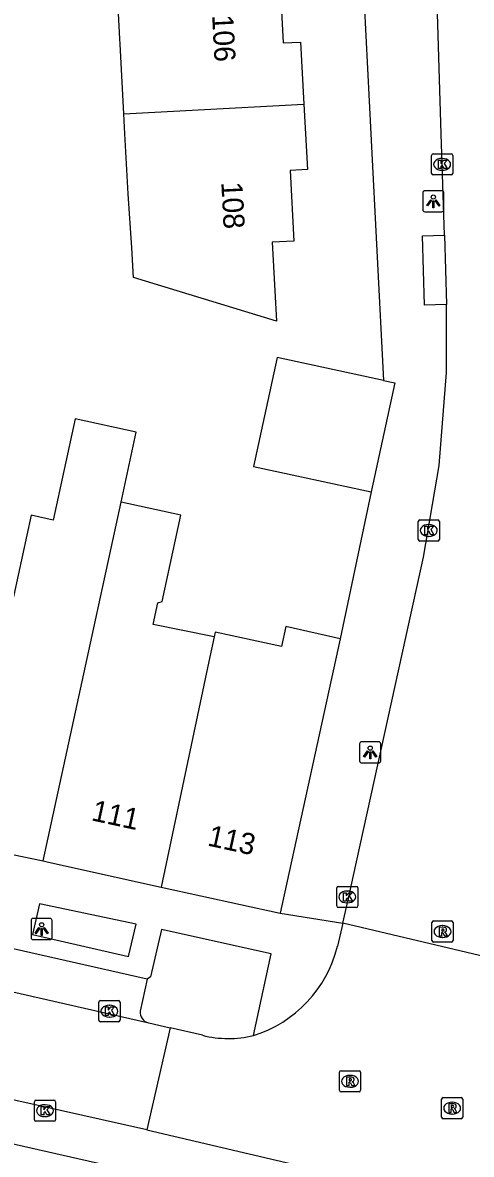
# Model space of a CAD drawing. Extents: x 159888 to 160757, y 384031 to 384746.
# Drawn here: x 160343.9 to 160365.1, y 384451.7 to 384505.3 of the extents above; entities that cross this region are included whole.
import ezdxf

# ---------------------------------------------------------------- set-up
doc = ezdxf.new("R2010")
doc.units = 0
for name, color, linetype in [('IMGEO_Kolk', 7, 'Continuous'), ('IMGEO_Lichtpunt', 7, 'Continuous'), ('IMGEO_Pand', 7, 'Continuous'), ('IMGEO_Pand_nummerreeks', 7, 'Continuous'), ('IMGEO_Parkeervlak_open', 7, 'Continuous'), ('IMGEO_Rijbaan_lokaal_open', 7, 'Continuous'), ('IMGEO_Rioolput', 7, 'Continuous'), ('IMGEO_Voetpad_open', 7, 'Continuous')]:
    doc.layers.add(name, color=color, linetype=linetype)

msp = doc.modelspace()

# ---------------------------------------------------------------- linework, layer by layer
at = {"layer": 'IMGEO_Kolk'}
for p, q in [((160363.228, 384498.137), (160363.228, 384498.989)), ((160363.303, 384499.063), (160364.155, 384499.063)), ((160363.716, 384498.843), (160363.741, 384498.843)), ((160364.229, 384498.989), (160364.229, 384498.137)), ((160363.739, 384498.283), (160363.714, 384498.283)), ((160364.155, 384498.063), (160363.303, 384498.063)), ((160362.597, 384480.822), (160362.597, 384481.674)), ((160362.672, 384481.748), (160363.524, 384481.748)), ((160363.085, 384481.528), (160363.11, 384481.528)), ((160363.598, 384481.674), (160363.598, 384480.822)), ((160363.524, 384480.748), (160362.672, 384480.748)), ((160363.108, 384480.968), (160363.083, 384480.968)), ((160358.819, 384464.414), (160359.671, 384464.414)), ((160358.744, 384463.488), (160358.744, 384464.34)), ((160359.232, 384464.194), (160359.257, 384464.194)), ((160359.745, 384464.34), (160359.745, 384463.488)), ((160359.671, 384463.414), (160358.819, 384463.414)), ((160359.255, 384463.634), (160359.23, 384463.634)), ((160347.5, 384458.083), (160347.5, 384458.935)), ((160347.575, 384459.009), (160348.427, 384459.009)), ((160347.988, 384458.789), (160348.013, 384458.789)), ((160348.501, 384458.935), (160348.501, 384458.083)), ((160348.427, 384458.009), (160347.575, 384458.009)), ((160348.011, 384458.229), (160347.986, 384458.229)), ((160344.453, 384453.376), (160344.453, 384454.228)), ((160344.528, 384454.302), (160345.38, 384454.302)), ((160345.454, 384454.228), (160345.454, 384453.376)), ((160344.941, 384454.082), (160344.966, 384454.082)), ((160345.38, 384453.302), (160344.528, 384453.302)), ((160344.964, 384453.522), (160344.939, 384453.522))]:
    msp.add_line(p, q, dxfattribs=at)
for points in [[(160363.228, 384498.137), (160363.228, 384498.989)], [(160363.303, 384499.063), (160364.155, 384499.063)], [(160363.549, 384498.763), (160363.672, 384498.763), (160363.672, 384498.612), (160363.802, 384498.763), (160363.966, 384498.763), (160363.82, 384498.612), (160363.973, 384498.363), (160363.821, 384498.363), (160363.736, 384498.527), (160363.672, 384498.46), (160363.672, 384498.363), (160363.549, 384498.363), (160363.549, 384498.763)], [(160364.229, 384498.989), (160364.229, 384498.137)], [(160364.155, 384498.063), (160363.303, 384498.063)], [(160362.597, 384480.822), (160362.597, 384481.674)], [(160362.672, 384481.748), (160363.524, 384481.748)], [(160363.598, 384481.674), (160363.598, 384480.822)], [(160362.918, 384481.448), (160363.041, 384481.448), (160363.041, 384481.297), (160363.171, 384481.448), (160363.335, 384481.448), (160363.189, 384481.297), (160363.342, 384481.048), (160363.19, 384481.048), (160363.105, 384481.212), (160363.041, 384481.145), (160363.041, 384481.048), (160362.918, 384481.048), (160362.918, 384481.448)], [(160363.524, 384480.748), (160362.672, 384480.748)], [(160358.819, 384464.414), (160359.671, 384464.414)], [(160358.744, 384463.488), (160358.744, 384464.34)], [(160359.065, 384464.114), (160359.188, 384464.114), (160359.188, 384463.963), (160359.318, 384464.114), (160359.482, 384464.114), (160359.336, 384463.963), (160359.489, 384463.714), (160359.337, 384463.714), (160359.252, 384463.878), (160359.188, 384463.811), (160359.188, 384463.714), (160359.065, 384463.714), (160359.065, 384464.114)], [(160359.745, 384464.34), (160359.745, 384463.488)], [(160359.671, 384463.414), (160358.819, 384463.414)], [(160347.5, 384458.083), (160347.5, 384458.935)], [(160347.575, 384459.009), (160348.427, 384459.009)], [(160347.821, 384458.709), (160347.944, 384458.709), (160347.944, 384458.558), (160348.074, 384458.709), (160348.238, 384458.709), (160348.092, 384458.558), (160348.245, 384458.309), (160348.093, 384458.309), (160348.008, 384458.473), (160347.944, 384458.406), (160347.944, 384458.309), (160347.821, 384458.309), (160347.821, 384458.709)], [(160348.501, 384458.935), (160348.501, 384458.083)], [(160348.427, 384458.009), (160347.575, 384458.009)], [(160344.453, 384453.376), (160344.453, 384454.228)], [(160344.528, 384454.302), (160345.38, 384454.302)], [(160345.454, 384454.228), (160345.454, 384453.376)], [(160344.774, 384454.002), (160344.897, 384454.002), (160344.897, 384453.851), (160345.027, 384454.002), (160345.191, 384454.002), (160345.045, 384453.851), (160345.198, 384453.602), (160345.046, 384453.602), (160344.961, 384453.766), (160344.897, 384453.699), (160344.897, 384453.602), (160344.774, 384453.602), (160344.774, 384454.002)], [(160345.38, 384453.302), (160344.528, 384453.302)]]:
    msp.add_lwpolyline(points, dxfattribs=at)
for centre, start, end in [((160363.305, 384498.987), 91.552, 178.448), ((160363.305, 384498.987), 91.552, 178.448), ((160364.153, 384498.987), 1.552, 88.448), ((160364.153, 384498.987), 1.552, 88.448), ((160363.305, 384498.139), 181.552, 268.448), ((160363.305, 384498.139), 181.552, 268.448), ((160364.153, 384498.139), 271.552, 358.448), ((160364.153, 384498.139), 271.552, 358.448), ((160362.674, 384481.672), 91.552, 178.448), ((160362.674, 384481.672), 91.552, 178.448), ((160363.522, 384481.672), 1.552, 88.448), ((160363.522, 384481.672), 1.552, 88.448), ((160362.674, 384480.824), 181.552, 268.448), ((160362.674, 384480.824), 181.552, 268.448), ((160363.522, 384480.824), 271.552, 358.448), ((160363.522, 384480.824), 271.552, 358.448), ((160358.821, 384464.338), 91.552, 178.448), ((160358.821, 384464.338), 91.552, 178.448), ((160359.669, 384464.338), 1.552, 88.448), ((160359.669, 384464.338), 1.552, 88.448), ((160358.821, 384463.49), 181.552, 268.448), ((160358.821, 384463.49), 181.552, 268.448), ((160359.669, 384463.49), 271.552, 358.448), ((160359.669, 384463.49), 271.552, 358.448), ((160347.577, 384458.933), 91.552, 178.448), ((160347.577, 384458.933), 91.552, 178.448), ((160348.425, 384458.933), 1.552, 88.448), ((160348.425, 384458.933), 1.552, 88.448), ((160347.577, 384458.085), 181.552, 268.448), ((160347.577, 384458.085), 181.552, 268.448), ((160348.425, 384458.085), 271.552, 358.448), ((160348.425, 384458.085), 271.552, 358.448), ((160344.53, 384454.226), 91.552, 178.448), ((160344.53, 384454.226), 91.552, 178.448), ((160345.378, 384454.226), 1.552, 88.448), ((160345.378, 384454.226), 1.552, 88.448), ((160344.53, 384453.378), 181.552, 268.448), ((160344.53, 384453.378), 181.552, 268.448), ((160345.378, 384453.378), 271.552, 358.448), ((160345.378, 384453.378), 271.552, 358.448)]:
    msp.add_arc(centre, 0.0765, start, end, dxfattribs=at)
for centre, major_axis, ratio, start_param, end_param in [((160363.715, 384498.563), (-0.387, 0.002), 0.722429, 4.712389, 7.853982), ((160363.74, 384498.563), (-0.39, 0.002), 0.717154, 1.570796, 4.712389), ((160363.084, 384481.248), (-0.387, 0.002), 0.722429, 4.712389, 7.853982), ((160363.109, 384481.248), (-0.39, 0.002), 0.717154, 1.570796, 4.712389), ((160359.231, 384463.914), (-0.387, 0.002), 0.722429, 4.712389, 7.853982), ((160359.256, 384463.914), (-0.39, 0.002), 0.717154, 1.570796, 4.712389), ((160347.987, 384458.509), (-0.387, 0.002), 0.722429, 4.712389, 7.853982), ((160348.012, 384458.509), (-0.39, 0.002), 0.717154, 1.570796, 4.712389), ((160344.94, 384453.802), (-0.387, 0.002), 0.722429, 4.712389, 7.853982), ((160344.965, 384453.802), (-0.39, 0.002), 0.717154, 1.570796, 4.712389)]:
    msp.add_ellipse(centre, major_axis=major_axis, ratio=ratio, start_param=start_param, end_param=end_param, dxfattribs=at)
at = {"layer": 'IMGEO_Lichtpunt'}
for p, q in [((160362.813, 384497.221), (160362.813, 384496.414)), ((160362.813, 384497.221), (160362.813, 384496.414)), ((160363.715, 384497.316), (160362.907, 384497.316)), ((160363.715, 384497.316), (160362.907, 384497.316)), ((160363.809, 384496.414), (160363.809, 384497.221)), ((160363.809, 384496.414), (160363.809, 384497.221)), ((160362.907, 384496.32), (160363.715, 384496.32)), ((160362.907, 384496.32), (160363.715, 384496.32)), ((160359.83, 384471.155), (160359.83, 384470.348)), ((160359.83, 384471.155), (160359.83, 384470.348)), ((160360.732, 384471.25), (160359.924, 384471.25)), ((160360.732, 384471.25), (160359.924, 384471.25)), ((160360.826, 384470.348), (160360.826, 384471.155)), ((160360.826, 384470.348), (160360.826, 384471.155)), ((160359.924, 384470.254), (160360.732, 384470.254)), ((160359.924, 384470.254), (160360.732, 384470.254)), ((160344.296, 384462.799), (160344.296, 384461.992)), ((160344.296, 384462.799), (160344.296, 384461.992)), ((160345.198, 384462.894), (160344.39, 384462.894)), ((160345.198, 384462.894), (160344.39, 384462.894)), ((160345.292, 384461.992), (160345.292, 384462.799)), ((160345.292, 384461.992), (160345.292, 384462.799)), ((160344.39, 384461.898), (160345.198, 384461.898)), ((160344.39, 384461.898), (160345.198, 384461.898))]:
    msp.add_line(p, q, dxfattribs=at)
for points in [[(160363.187, 384496.885), (160363.226, 384496.857), (160363.038, 384496.595), (160363, 384496.622), (160363.187, 384496.885)], [(160363.289, 384496.837), (160363.336, 384496.837), (160363.336, 384496.515), (160363.289, 384496.515), (160363.289, 384496.837)], [(160363.399, 384496.857), (160363.437, 384496.884), (160363.624, 384496.622), (160363.585, 384496.594), (160363.399, 384496.857)], [(160360.204, 384470.819), (160360.243, 384470.791), (160360.055, 384470.529), (160360.017, 384470.556), (160360.204, 384470.819)], [(160360.416, 384470.791), (160360.454, 384470.818), (160360.641, 384470.556), (160360.602, 384470.528), (160360.416, 384470.791)], [(160360.306, 384470.771), (160360.353, 384470.771), (160360.353, 384470.449), (160360.306, 384470.449), (160360.306, 384470.771)], [(160344.67, 384462.463), (160344.709, 384462.435), (160344.521, 384462.173), (160344.483, 384462.2), (160344.67, 384462.463)], [(160344.772, 384462.415), (160344.819, 384462.415), (160344.819, 384462.093), (160344.772, 384462.093), (160344.772, 384462.415)], [(160344.882, 384462.435), (160344.92, 384462.462), (160345.107, 384462.2), (160345.068, 384462.172), (160344.882, 384462.435)]]:
    msp.add_lwpolyline(points, dxfattribs=at)
for centre in [(160363.312, 384497.019), (160360.329, 384470.953), (160344.795, 384462.597)]:
    msp.add_circle(centre, 0.0994, dxfattribs=at)
for centre, start, end in [((160362.907, 384497.221), 90, 180), ((160362.907, 384497.221), 90, 180), ((160363.715, 384497.221), 0, 90), ((160363.715, 384497.221), 0, 90), ((160362.907, 384496.414), 180, 270), ((160362.907, 384496.414), 180, 270), ((160363.715, 384496.414), 270, 0), ((160363.715, 384496.414), 270, 360), ((160359.924, 384471.155), 90, 180), ((160359.924, 384471.155), 90, 180), ((160360.732, 384471.155), 0, 90), ((160360.732, 384471.155), 0, 90), ((160359.924, 384470.348), 180, 270), ((160359.924, 384470.348), 180, 270), ((160360.732, 384470.348), 270, 0), ((160360.732, 384470.348), 270, 360), ((160344.39, 384462.799), 90, 180), ((160344.39, 384462.799), 90, 180), ((160345.198, 384462.799), 0, 90), ((160345.198, 384462.799), 0, 90), ((160344.39, 384461.992), 180, 270), ((160344.39, 384461.992), 180, 270), ((160345.198, 384461.992), 270, 0), ((160345.198, 384461.992), 270, 360)]:
    msp.add_arc(centre, 0.0946, start, end, dxfattribs=at)
at = {"layer": 'IMGEO_Pand'}
for points in [[(160356.033, 384507.614), (160356.209, 384504.305), (160357.037, 384504.349), (160357.194, 384501.405)], [(160348.682, 384500.948), (160348.506, 384504.251), (160348.492, 384504.508), (160348.348, 384507.203)], [(160357.194, 384501.405), (160357.269, 384500), (160357.358, 384498.32), (160356.541, 384498.276), (160356.718, 384494.935), (160355.699, 384494.881), (160355.897, 384491.144), (160349.14, 384493.207), (160349.066, 384494.613), (160348.882, 384497.177), (160348.732, 384500), (160348.682, 384500.948)], [(160348.682, 384500.948), (160357.194, 384501.405)], [(160360.951, 384488.341), (160355.926, 384489.431), (160354.807, 384484.277), (160360.37, 384483.069)], [(160360.951, 384488.341), (160361.489, 384488.224), (160360.37, 384483.069)], [(160348.55, 384482.581), (160349.26, 384485.901), (160346.381, 384486.526), (160345.342, 384481.739), (160344.295, 384481.966), (160343.27, 384477.243), (160341.352, 384477.659), (160340.719, 384474.745), (160338.631, 384475.199), (160337.951, 384472.067), (160336.774, 384467.292)], [(160344.87, 384465.614), (160348.55, 384482.581)], [(160352.952, 384476.214), (160350.073, 384476.806), (160350.293, 384477.819), (160350.493, 384477.882), (160351.38, 384481.967), (160348.55, 384482.581)], [(160358.908, 384476.121), (160356.346, 384476.709), (160356.139, 384475.754), (160353, 384476.436), (160352.952, 384476.214)], [(160352.952, 384476.214), (160352.698, 384475.043), (160350.448, 384464.383)], [(160358.908, 384476.121), (160356.073, 384463.138)], [(160336.774, 384467.292), (160344.87, 384465.614)], [(160344.87, 384465.614), (160345.114, 384465.563), (160350.448, 384464.383)], [(160350.448, 384464.383), (160356.073, 384463.138)]]:
    msp.add_lwpolyline(points, dxfattribs=at)
at = {"layer": 'IMGEO_Parkeervlak_open'}
msp.add_lwpolyline([(160349.788, 384460.02), (160349.457, 384458.512)], dxfattribs=at)
msp.add_arc((160349.977, 384458.461), 0.523, 174.4436, 256.593, dxfattribs=at)
at = {"layer": 'IMGEO_Rijbaan_lokaal_open'}
for points in [[(160363.834, 384495.216), (160363.686, 384500), (160363.478, 384506.755), (160363.175, 384514.863), (160361.78, 384537.571)], [(160363.834, 384495.216), (160363.935, 384491.933)], [(160359.041, 384462.675), (160359.312, 384463.92), (160359.674, 384465.568), (160362.841, 384479.981), (160363.581, 384484.328), (160363.929, 384488.724), (160363.935, 384491.933)], [(160282.941, 384473.571), (160333.744, 384461.627), (160349.856, 384457.953)], [(160359.041, 384462.675), (160358.78, 384461.583)], [(160365.77, 384461.083), (160359.041, 384462.675)], [(160350.875, 384457.72), (160349.763, 384452.894)], [(160349.856, 384457.953), (160350.875, 384457.72)], [(160352.397, 384457.369), (160350.875, 384457.72)], [(160349.763, 384452.894), (160339.475, 384455.203), (160333.88, 384456.459)], [(160349.763, 384452.894), (160358.168, 384450.919)]]:
    msp.add_lwpolyline(points, dxfattribs=at)
for centre, radius, start, end in [((160353.052, 384462.986), 5.897, 287.3302, 346.2335), ((160353.627, 384462.228), 5.013, 255.7935, 283.6364)]:
    msp.add_arc(centre, radius, start, end, dxfattribs=at)
at = {"layer": 'IMGEO_Rioolput'}
for p, q in [((160363.246, 384461.85), (160363.246, 384462.702)), ((160363.321, 384462.776), (160364.173, 384462.776)), ((160363.734, 384462.556), (160363.759, 384462.556)), ((160364.247, 384462.702), (160364.247, 384461.85)), ((160364.173, 384461.776), (160363.321, 384461.776)), ((160363.757, 384461.996), (160363.732, 384461.996)), ((160358.874, 384454.767), (160358.874, 384455.619)), ((160358.949, 384455.693), (160359.801, 384455.693)), ((160359.362, 384455.473), (160359.387, 384455.473)), ((160359.875, 384455.619), (160359.875, 384454.767)), ((160359.385, 384454.913), (160359.36, 384454.913)), ((160359.801, 384454.693), (160358.949, 384454.693)), ((160363.701, 384453.497), (160363.701, 384454.349)), ((160363.776, 384454.423), (160364.628, 384454.423)), ((160364.702, 384454.349), (160364.702, 384453.497)), ((160364.189, 384454.203), (160364.214, 384454.203)), ((160364.628, 384453.423), (160363.776, 384453.423)), ((160364.212, 384453.643), (160364.187, 384453.643))]:
    msp.add_line(p, q, dxfattribs=at)
for points in [[(160363.246, 384461.85), (160363.246, 384462.702)], [(160363.321, 384462.776), (160364.173, 384462.776)], [(160363.835, 384462.474), (160363.583, 384462.476), (160363.583, 384462.076)], [(160363.761, 384462.395), (160363.707, 384462.395), (160363.707, 384462.314)], [(160363.707, 384462.314), (160363.759, 384462.314)], [(160364.247, 384462.702), (160364.247, 384461.85)], [(160364.173, 384461.776), (160363.321, 384461.776)], [(160363.583, 384462.076), (160363.707, 384462.076), (160363.707, 384462.238), (160363.718, 384462.238)], [(160363.765, 384462.209), (160363.836, 384462.076), (160363.976, 384462.076), (160363.911, 384462.202)], [(160358.874, 384454.767), (160358.874, 384455.619)], [(160358.949, 384455.693), (160359.801, 384455.693)], [(160359.463, 384455.391), (160359.211, 384455.393), (160359.211, 384454.993)], [(160359.389, 384455.312), (160359.335, 384455.312), (160359.335, 384455.231)], [(160359.875, 384455.619), (160359.875, 384454.767)], [(160359.211, 384454.993), (160359.335, 384454.993), (160359.335, 384455.155), (160359.346, 384455.155)], [(160359.335, 384455.231), (160359.387, 384455.231)], [(160359.393, 384455.126), (160359.464, 384454.993), (160359.604, 384454.993), (160359.539, 384455.119)], [(160359.801, 384454.693), (160358.949, 384454.693)], [(160363.701, 384453.497), (160363.701, 384454.349)], [(160363.776, 384454.423), (160364.628, 384454.423)], [(160364.702, 384454.349), (160364.702, 384453.497)], [(160364.29, 384454.121), (160364.038, 384454.123), (160364.038, 384453.723)], [(160364.038, 384453.723), (160364.162, 384453.723), (160364.162, 384453.885), (160364.173, 384453.885)], [(160364.216, 384454.042), (160364.162, 384454.042), (160364.162, 384453.961)], [(160364.162, 384453.961), (160364.214, 384453.961)], [(160364.22, 384453.856), (160364.291, 384453.723), (160364.431, 384453.723), (160364.366, 384453.849)], [(160364.628, 384453.423), (160363.776, 384453.423)]]:
    msp.add_lwpolyline(points, dxfattribs=at)
for centre, radius, start, end in [((160363.323, 384462.7), 0.0765, 91.552, 178.448), ((160363.323, 384462.7), 0.0765, 91.552, 178.448), ((160363.743, 384462.503), 0.19, 274.7715, 282.9687), ((160363.767, 384462.299), 0.0964, 77.0061, 93.1865), ((160363.781, 384462.356), 0.0378, 276.6634, 79.6772), ((160363.834, 384462.364), 0.109, 350.3612, 89.416), ((160363.832, 384462.364), 0.112, 277.5842, 350.9817), ((160363.816, 384462.149), 0.108, 29.5134, 73.7905), ((160364.171, 384462.7), 0.0765, 1.552, 88.448), ((160364.171, 384462.7), 0.0765, 1.552, 88.448), ((160363.323, 384461.852), 0.0765, 181.552, 268.448), ((160363.323, 384461.852), 0.0765, 181.552, 268.448), ((160363.717, 384462.185), 0.0533, 26.0293, 88.6989), ((160364.171, 384461.852), 0.0765, 271.552, 358.448), ((160364.171, 384461.852), 0.0765, 271.552, 358.448), ((160358.951, 384455.617), 0.0765, 91.552, 178.448), ((160358.951, 384455.617), 0.0765, 91.552, 178.448), ((160359.395, 384455.216), 0.0964, 77.0061, 93.1865), ((160359.409, 384455.273), 0.0378, 276.6634, 79.6772), ((160359.462, 384455.281), 0.109, 350.3612, 89.416), ((160359.799, 384455.617), 0.0765, 1.552, 88.448), ((160359.799, 384455.617), 0.0765, 1.552, 88.448), ((160358.951, 384454.769), 0.0765, 181.552, 268.448), ((160358.951, 384454.769), 0.0765, 181.552, 268.448), ((160359.345, 384455.102), 0.0533, 26.0293, 88.6989), ((160359.371, 384455.42), 0.19, 274.7715, 282.9687), ((160359.46, 384455.281), 0.112, 277.5842, 350.9817), ((160359.444, 384455.066), 0.108, 29.5134, 73.7905), ((160359.799, 384454.769), 0.0765, 271.552, 358.448), ((160359.799, 384454.769), 0.0765, 271.552, 358.448), ((160363.778, 384454.347), 0.0765, 91.552, 178.448), ((160363.778, 384454.347), 0.0765, 91.552, 178.448), ((160364.626, 384454.347), 0.0765, 1.552, 88.448), ((160364.626, 384454.347), 0.0765, 1.552, 88.448), ((160364.172, 384453.832), 0.0533, 26.0293, 88.6989), ((160364.198, 384454.15), 0.19, 274.7715, 282.9687), ((160364.222, 384453.946), 0.0964, 77.0061, 93.1865), ((160364.236, 384454.003), 0.0378, 276.6634, 79.6772), ((160364.289, 384454.011), 0.109, 350.3612, 89.416), ((160364.287, 384454.011), 0.112, 277.5842, 350.9817), ((160364.271, 384453.796), 0.108, 29.5134, 73.7905), ((160363.778, 384453.499), 0.0765, 181.552, 268.448), ((160363.778, 384453.499), 0.0765, 181.552, 268.448), ((160364.626, 384453.499), 0.0765, 271.552, 358.448), ((160364.626, 384453.499), 0.0765, 271.552, 358.448)]:
    msp.add_arc(centre, radius, start, end, dxfattribs=at)
for centre, major_axis, ratio, start_param, end_param in [((160363.733, 384462.276), (-0.387, 0.002), 0.722429, 4.712389, 7.853982), ((160363.758, 384462.276), (-0.39, 0.002), 0.717154, 1.570796, 4.712389), ((160359.361, 384455.193), (-0.387, 0.002), 0.722429, 4.712389, 7.853982), ((160359.386, 384455.193), (-0.39, 0.002), 0.717154, 1.570796, 4.712389), ((160364.188, 384453.923), (-0.387, 0.002), 0.722429, 4.712389, 7.853982), ((160364.213, 384453.923), (-0.39, 0.002), 0.717154, 1.570796, 4.712389)]:
    msp.add_ellipse(centre, major_axis=major_axis, ratio=ratio, start_param=start_param, end_param=end_param, dxfattribs=at)
at = {"layer": 'IMGEO_Voetpad_open'}
for points in [[(160359.184, 384523.196), (160360.36, 384500), (160360.951, 384488.341)], [(160363.935, 384491.933), (160362.895, 384491.901), (160362.794, 384495.184), (160363.834, 384495.216)], [(160360.37, 384483.069), (160358.908, 384476.121)], [(160349.788, 384460.02), (160334.593, 384463.468), (160283.766, 384475.429)], [(160344.701, 384463.584), (160344.359, 384462.133), (160348.907, 384461.103), (160349.266, 384462.618), (160344.701, 384463.584)], [(160356.073, 384463.138), (160359.041, 384462.675)], [(160354.809, 384457.357), (160355.647, 384461.217), (160350.461, 384462.372), (160349.944, 384460.131), (160349.788, 384460.02)], [(160357.759, 384448.977), (160333.85, 384454.4)]]:
    msp.add_lwpolyline(points, dxfattribs=at)

# ---------------------------------------------------------------- texts
at = {"layer": 'IMGEO_Pand_nummerreeks'}
for s, rotation, p in [('106', 273.0422, (160352.855, 384505.617)), ('108', 273.0307, (160353.287, 384497.714)), ('111', 347.7616, (160347.104, 384467.543)), ('113', 347.733, (160352.597, 384466.351))]:
    msp.add_text(s, height=1, rotation=rotation, dxfattribs=at).set_placement(p)

doc.saveas('drawing.dxf')
